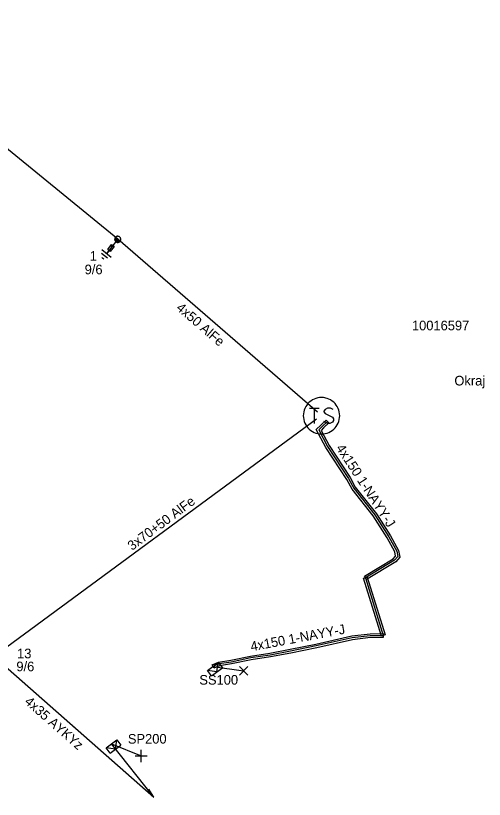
# Model space of a CAD drawing. Extents: x -748492 to -735633, y -1146251 to -1139940.
# Drawn here: x -742941.3 to -742892.7, y -1140159.7 to -1140078.5 of the extents above; entities that cross this region are included whole.
import ezdxf

# ---------------------------------------------------------------- set-up
doc = ezdxf.new("R2010")
doc.units = 0
for name, color, linetype in [('Vrstva 1', 7, 'Continuous'), ('Vrstva 12', 7, 'Continuous'), ('Vrstva 13', 7, 'Continuous'), ('Vrstva 14', 7, 'Continuous'), ('Vrstva 15', 7, 'Continuous'), ('Vrstva 16', 7, 'Continuous'), ('Vrstva 2', 7, 'Continuous'), ('Vrstva 20', 7, 'Continuous'), ('Vrstva 25', 7, 'Continuous'), ('Vrstva 26', 7, 'Continuous'), ('Vrstva 27', 7, 'Continuous'), ('Vrstva 31', 7, 'Continuous'), ('Vrstva 33', 7, 'Continuous'), ('Vrstva 34', 7, 'Continuous'), ('Vrstva 5', 7, 'Continuous'), ('Vrstva 54', 7, 'Continuous'), ('Vrstva 55', 7, 'Continuous'), ('Vrstva 59', 7, 'Continuous'), ('Vrstva 6', 7, 'Continuous'), ('Vrstva 9', 7, 'Continuous')]:
    doc.layers.add(name, color=color, linetype=linetype)

# ---------------------------------------------------------------- blocks, each defined once
blk = doc.blocks.new('NN440')
at = {"layer": 'Vrstva 2'}
for points in [[(0.63, 0), (0.63, 0.06), (0.62, 0.13), (0.6, 0.19), (0.58, 0.25), (0.55, 0.31), (0.51, 0.37), (0.47, 0.42), (0.42, 0.46), (0.37, 0.51), (0.32, 0.54), (0.26, 0.57), (0.2, 0.59), (0.13, 0.61), (0.07, 0.62), (0, 0.63), (-0.06, 0.62), (-0.13, 0.61), (-0.19, 0.59), (-0.26, 0.57), (-0.31, 0.54), (-0.37, 0.51), (-0.42, 0.46), (-0.47, 0.42), (-0.51, 0.37), (-0.54, 0.31), (-0.57, 0.25), (-0.6, 0.19), (-0.62, 0.13), (-0.63, 0.06), (-0.63, 0), (-0.63, -0.07), (-0.62, -0.14), (-0.6, -0.2), (-0.57, -0.26), (-0.54, -0.32), (-0.51, -0.37), (-0.47, -0.43), (-0.42, -0.47), (-0.37, -0.51), (-0.31, -0.55), (-0.26, -0.58), (-0.19, -0.6), (-0.13, -0.62), (-0.06, -0.63), (0, -0.63), (0.07, -0.63), (0.13, -0.62), (0.2, -0.6), (0.26, -0.58), (0.32, -0.55), (0.37, -0.51), (0.42, -0.47), (0.47, -0.43), (0.51, -0.37), (0.55, -0.32), (0.58, -0.26), (0.6, -0.2), (0.62, -0.14), (0.63, -0.07), (0.63, 0)], [(-0.63, 0), (0.63, 0)], [(-0.6, -0.18), (0.57, -0.18)], [(-0.51, -0.32), (0.5, -0.32)], [(-0.37, -0.47), (0.35, -0.47)]]:
    blk.add_lwpolyline(points, dxfattribs=at)
blk = doc.blocks.new('NN800')
at = {"layer": 'Vrstva 1'}
for points in [[(-0.442, 0.442), (0.442, -0.442)], [(-0.442, -0.442), (0.442, 0.442)]]:
    blk.add_lwpolyline(points, dxfattribs=at)
blk = doc.blocks.new('NN820')
at = {"layer": 'Vrstva 13'}
for points in [[(-0.003, 0.004), (-0.003, -1.049)], [(-0.165, -0.813), (0.165, -0.813)], [(-0.165, -1.473), (-0.165, -0.813)], [(0.165, -1.473), (-0.165, -1.473)], [(-0.003, -1.049), (-0.062, -0.926)], [(-0.003, -1.049), (0.057, -0.926)], [(-0.003, -1.473), (-0.003, -1.871)], [(0.165, -0.813), (0.165, -1.473)]]:
    blk.add_lwpolyline(points, dxfattribs=at)
blk = doc.blocks.new('NN630')
at = {"layer": 'Vrstva 9'}
for points in [[(-0.003, -0.7), (-0.703, 0)], [(-0.703, -0.7), (-0.703, 0), (0.697, 0), (0.697, -0.7)], [(-0.703, -0.7), (0.697, -0.7)], [(-0.003, -0.7), (0.697, 0)]]:
    blk.add_lwpolyline(points, dxfattribs=at)
blk = doc.blocks.new('NN810')
at = {"layer": 'Vrstva 14'}
for points in [[(0.004, -0.64), (0.004, -1.89)], [(0.629, -1.89), (-0.621, -1.89)], [(0.388, -2.2), (-0.399, -2.2)], [(0.004, -2.515), (-0.124, -2.515)], [(0.137, -2.515), (0.004, -2.515)]]:
    blk.add_lwpolyline(points, dxfattribs=at)
blk = doc.blocks.new('NN610')
at = {"layer": 'Vrstva 6'}
for points in [[(1.883, -0.001), (1.872, 0.196), (1.841, 0.392), (1.79, 0.583), (1.718, 0.768), (1.629, 0.943), (1.521, 1.109), (1.397, 1.263), (1.257, 1.403), (1.103, 1.527), (0.937, 1.635), (0.761, 1.725), (0.577, 1.796), (0.19, 1.878), (0.19, 1.878), (-0.007, 1.889), (-0.205, 1.878), (-0.401, 1.847), (-0.591, 1.796), (-0.777, 1.725), (-0.952, 1.635), (-1.118, 1.527), (-1.272, 1.403), (-1.412, 1.263), (-1.536, 1.109), (-1.644, 0.943), (-1.734, 0.768), (-1.805, 0.583), (-1.856, 0.392), (-1.887, 0.196), (-1.898, -0.001), (-1.887, -0.199), (-1.856, -0.395), (-1.805, -0.585), (-1.734, -0.77), (-1.644, -0.946), (-1.536, -1.112), (-1.411, -1.266), (-1.272, -1.405), (-1.118, -1.53), (-0.952, -1.638), (-0.776, -1.728), (-0.591, -1.799), (-0.401, -1.85), (-0.205, -1.881), (-0.007, -1.892), (0.19, -1.881), (0.385, -1.85), (0.577, -1.799), (0.761, -1.728), (0.937, -1.638), (1.103, -1.53), (1.257, -1.405), (1.397, -1.266), (1.521, -1.112), (1.629, -0.946), (1.718, -0.77), (1.79, -0.585), (1.841, -0.395), (1.872, -0.199), (1.883, -0.001)], [(-1.269, 0.782), (-0.261, 0.782)], [(-0.765, 0.782), (-0.765, -0.792)], [(1.188, 0.656), (0.936, 0.782), (0.621, 0.782), (0.369, 0.656), (0.243, 0.468), (0.243, 0.404), (0.369, 0.216), (1.125, -0.162), (1.251, -0.32), (1.251, -0.478), (1.125, -0.666), (0.873, -0.792), (0.621, -0.792), (0.495, -0.73), (0.243, -0.604)]]:
    blk.add_lwpolyline(points, dxfattribs=at)
blk = doc.blocks.new('NN510')
at = {"layer": 'Vrstva 2'}
blk.add_lwpolyline([(0.001, 0.002), (0.001, 0.939)], dxfattribs=at)

msp = doc.modelspace()

# ---------------------------------------------------------------- linework, layer by layer
at = {"layer": 'Vrstva 1'}
for points in [[(-742910.019, -1140119.577), (-742930.75, -1140101.651), (-742955.53, -1140081.41), (-742984.5, -1140060.79), (-743016.091, -1140038.211), (-743051.87, -1140020.721), (-743081.419, -1140004.559)], [(-742910.111, -1140120.298), (-742943.6, -1140144.92), (-742965.37, -1140165.561)]]:
    msp.add_lwpolyline(points, dxfattribs=at)
at = {"layer": 'Vrstva 20'}
for points in [[(-742905.153, -1140136.589), (-742902.159, -1140134.784), (-742901.915, -1140134.511), (-742902, -1140134.078), (-742902.782, -1140132.632), (-742904.243, -1140130.346), (-742906.438, -1140127.58), (-742906.982, -1140126.562), (-742909.152, -1140123.242), (-742910.148, -1140121.392), (-742909.679, -1140120.936), (-742909.139, -1140120.416), (-742908.861, -1140120.704), (-742909.401, -1140121.224), (-742909.652, -1140121.468), (-742908.808, -1140123.038), (-742906.638, -1140126.358), (-742906.102, -1140127.36), (-742903.917, -1140130.114), (-742902.438, -1140132.428), (-742901.62, -1140133.942), (-742901.485, -1140134.629), (-742901.901, -1140135.096), (-742904.947, -1140136.931)], [(-742904.859, -1140136.701), (-742903.019, -1140142.691), (-742903.401, -1140142.809), (-742905.241, -1140136.819)], [(-742903.207, -1140142.95), (-742904.536, -1140142.97), (-742906.396, -1140143.197), (-742910.108, -1140144.036), (-742912.782, -1140144.576), (-742914.917, -1140144.977), (-742916.894, -1140145.277), (-742918.935, -1140145.707), (-742920.185, -1140145.894), (-742920.791, -1140146.154), (-742920.949, -1140145.786), (-742920.295, -1140145.506), (-742919.005, -1140145.313), (-742916.966, -1140144.883), (-742914.983, -1140144.583), (-742912.858, -1140144.184), (-742910.192, -1140143.644), (-742906.464, -1140142.803), (-742904.564, -1140142.57), (-742903.213, -1140142.55)]]:
    msp.add_lwpolyline(points, close=True, dxfattribs=at)
at = {"layer": 'Vrstva 5'}
msp.add_lwpolyline([(-742909, -1140120.56), (-742909.54, -1140121.08), (-742909.9, -1140121.43), (-742908.98, -1140123.14), (-742906.81, -1140126.46), (-742906.27, -1140127.47), (-742904.08, -1140130.23), (-742902.61, -1140132.53), (-742901.81, -1140134.01), (-742901.7, -1140134.57), (-742902.03, -1140134.94), (-742905.05, -1140136.76), (-742903.21, -1140142.75), (-742904.55, -1140142.77), (-742906.43, -1140143), (-742910.15, -1140143.84), (-742912.82, -1140144.38), (-742914.95, -1140144.78), (-742916.93, -1140145.08), (-742918.97, -1140145.51), (-742920.24, -1140145.7), (-742920.87, -1140145.97)], dxfattribs=at)
at = {"layer": 'Vrstva 54'}
msp.add_lwpolyline([(-742943.6, -1140144.92), (-742927.02, -1140159.509), (-742931.4, -1140153.99)], dxfattribs=at)
at = {"layer": 'Vrstva 59'}
for points in [[(-742920.87, -1140145.97), (-742917.689, -1140146.425)], [(-742931.4, -1140153.99), (-742928.31, -1140155.25)]]:
    msp.add_lwpolyline(points, dxfattribs=at)

# ---------------------------------------------------------------- block references
at = {"layer": 'Vrstva 13', "xscale": 0.5, "yscale": 0.5, "rotation": -38.055169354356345}
msp.add_blockref('NN440', (-742930.75, -1140101.65), dxfattribs=at)
at = {"layer": 'Vrstva 13', "rotation": 31.486536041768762}
msp.add_blockref('NN510', (-742927.02, -1140159.51), dxfattribs=at)
at = {"layer": 'Vrstva 15', "rotation": -38.05516946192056}
msp.add_blockref('NN810', (-742930.75, -1140101.65), dxfattribs=at)
at = {"layer": 'Vrstva 16', "rotation": -38.05516946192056}
msp.add_blockref('NN820', (-742930.75, -1140101.65), dxfattribs=at)
at = {"layer": 'Vrstva 25'}
msp.add_blockref('NN610', (-742909.601, -1140119.953), dxfattribs=at)
at = {"layer": 'Vrstva 31'}
for p, rotation in [((-742920.87, -1140145.97), 36.86869943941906), ((-742931.4, -1140153.99), 37.01057232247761)]:
    msp.add_blockref('NN630', p, dxfattribs=dict(at, rotation=rotation))
at = {"layer": 'Vrstva 34'}
msp.add_blockref('NN800', (-742917.689, -1140146.425), dxfattribs=at)
at = {"layer": 'Vrstva 34', "rotation": 45}
msp.add_blockref('NN800', (-742928.31, -1140155.25), dxfattribs=at)

# ---------------------------------------------------------------- texts
at = {"layer": 'Vrstva 12'}
for rotation, p in [(0.012, (-742934.18, -1140105.277)), (359.755, (-742941.268, -1140146.458))]:
    msp.add_text('9/6', height=1, rotation=rotation, dxfattribs=at).set_placement(p)
at = {"layer": 'Vrstva 14'}
for s, rotation, p in [('1', 359.998, (-742933.653, -1140103.872)), ('13', 359.685, (-742941.194, -1140145.109))]:
    msp.add_text(s, height=1, rotation=rotation, dxfattribs=at).set_placement(p)
at = {"layer": 'Vrstva 2'}
for s, rotation, p in [('4x50 AlFe', 319.15, (-742924.761, -1140108.887)), ('3x70+50 AlFe', 36.751, (-742929.263, -1140133.983))]:
    msp.add_text(s, height=1, rotation=rotation, dxfattribs=at).set_placement(p)
at = {"layer": 'Vrstva 26'}
msp.add_text('10016597', height=1, dxfattribs=at).set_placement((-742900.226, -1140111.091))
at = {"layer": 'Vrstva 27'}
msp.add_text('Okraj', height=1, dxfattribs=at).set_placement((-742895.821, -1140116.814))
at = {"layer": 'Vrstva 33'}
msp.add_text('SS100', height=1, dxfattribs=at).set_placement((-742922.279, -1140147.85))
msp.add_text('SP200', height=1, rotation=0.195, dxfattribs=at).set_placement((-742929.696, -1140153.977))
at = {"layer": 'Vrstva 55'}
msp.add_text('4x35 AYKYz', height=1, rotation=318.653, dxfattribs=at).set_placement((-742940.498, -1140149.73))
at = {"layer": 'Vrstva 6'}
for rotation, p in [(303.169, (-742908.157, -1140123.301)), (10.636, (-742916.881, -1140144.39))]:
    msp.add_text('4x150 1-NAYY-J', height=1, rotation=rotation, dxfattribs=at).set_placement(p)

doc.saveas('drawing.dxf')
